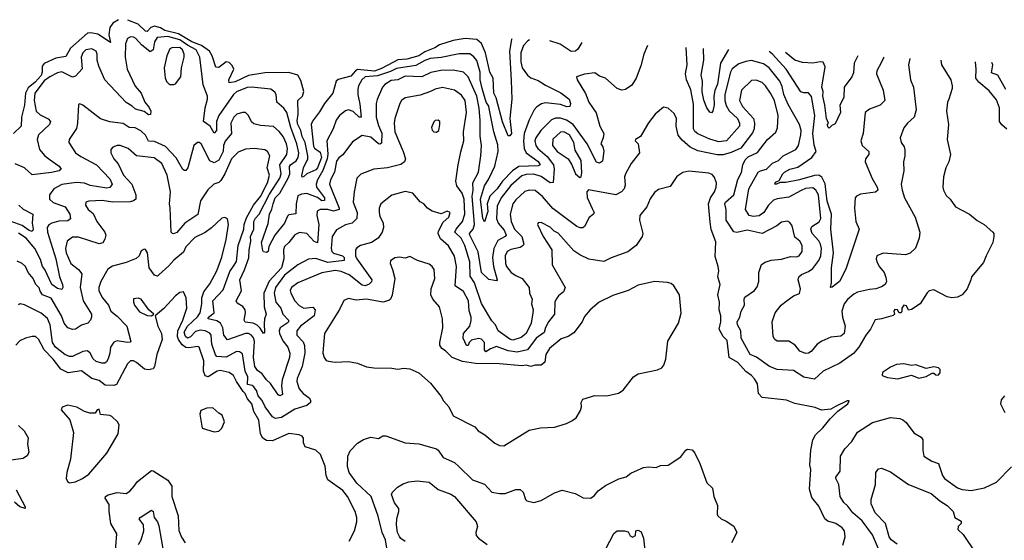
# Model space of a CAD drawing. Extents: x 1690054 to 1842981, y 782881 to 914114.
# Tile 417 of 656: x 1754842 to 1761438, y 907512 to 910997. Entities that reach past the tile are written whole.
import ezdxf

# ---------------------------------------------------------------- set-up
doc = ezdxf.new("R2010")
doc.units = 0

msp = doc.modelspace()

# ---------------------------------------------------------------- linework, layer by layer
at = {"layer": '0CON10XD'}
for points in [[(1755503.4, 910996.5), (1755465.6, 910974.4), (1755444.7, 910945), (1755439, 910895), (1755450, 910845), (1755365, 910899.6), (1755319.2, 910909.2), (1755295, 910905.9), (1755181.3, 910805), (1755150, 910750), (1755085, 910739), (1755005, 910702.5), (1754993.5, 910686.5), (1754992.7, 910645), (1754985, 910622.8), (1754945, 910577.7), (1754899.5, 910540.5), (1754880.9, 910505), (1754873.4, 910425), (1754852.9, 910345), (1754851.4, 910285), (1754799.5, 910235)], [(1758137.7, 910867.5), (1758136, 910864), (1758123.7, 910785), (1758135, 910590), (1758138.9, 910465), (1758125.6, 910334.4), (1758136.7, 910235), (1758125, 910218.2), (1758115, 910219.5), (1758075, 910312.9), (1758033.1, 910473.1), (1758018.8, 910505), (1758012.5, 910605), (1757991.9, 910645), (1757961.6, 910775), (1757935, 910838.2), (1757905, 910864.7), (1757825, 910871.8), (1757745, 910856.7), (1757655, 910828.7), (1757622.6, 910807.4), (1757555, 910781.9), (1757515, 910755.7), (1757435, 910733), (1757375, 910727.4), (1757346.9, 910713.1), (1757265, 910669.3), (1757217.8, 910652.2), (1757105, 910663.8), (1757090.3, 910655), (1757060.5, 910619.5), (1756974.8, 910595.2), (1756962.7, 910585), (1756938.6, 910505), (1756883.3, 910436.7), (1756850.6, 910379.4), (1756803.4, 910316.6), (1756794.8, 910295.2), (1756809, 910149), (1756816.6, 910136.6), (1756855, 910110.3), (1756864.4, 910075), (1756836.1, 910005), (1756825, 909992.3), (1756764.3, 909965.7), (1756745, 909946.7), (1756735, 909943.3), (1756731.2, 909951.2), (1756743.6, 910005), (1756771.8, 910065), (1756772.6, 910085), (1756753.8, 910175), (1756734.4, 910215), (1756726, 910256), (1756704.4, 910295), (1756700.8, 910319.2), (1756708, 910365), (1756705.3, 910455), (1756735.2, 910485), (1756744.4, 910515), (1756725, 910589.6), (1756705, 910625.5), (1756645, 910642.9), (1756485, 910640.2), (1756375, 910622.9), (1756285, 910581.1), (1756245, 910574), (1756243.6, 910595), (1756275.6, 910665), (1756265, 910690), (1756245, 910710.4), (1756225, 910714.6), (1756175, 910677.1), (1756155, 910677.8), (1756130.4, 910755), (1756114.4, 910785), (1756059.1, 910825), (1755995, 910849.5), (1755905, 910903.1), (1755815, 910923.4), (1755785, 910942.1), (1755745.7, 910954.3), (1755720.3, 910945), (1755695, 910918.5), (1755685, 910919.3), (1755636.5, 910966.5), (1755565.3, 910993.5)], [(1758257.7, 910861.7), (1758245.2, 910854.8), (1758216.3, 910823.7), (1758199.5, 910775), (1758198.1, 910715), (1758208.8, 910675), (1758244.4, 910624.4), (1758265, 910607.9), (1758315, 910590.7), (1758365, 910558.2), (1758467.6, 910507.6), (1758522.7, 910465), (1758531.9, 910435), (1758526.2, 910415), (1758507.7, 910412.3), (1758465, 910428.4), (1758365, 910440.2), (1758337.3, 910432.7), (1758306.4, 910413.6), (1758287.7, 910392.3), (1758254, 910326), (1758222.1, 910235), (1758216.2, 910183.8), (1758221, 910135), (1758235.5, 910105.5), (1758315, 910046.5), (1758327.9, 910025), (1758315, 910017.5), (1758186.3, 910013.7), (1758142.7, 909985), (1758075.2, 909915), (1758040.3, 909865), (1757992.3, 909815), (1757973.4, 909765), (1757977, 909713), (1757955, 909642.5), (1757945, 909666.2), (1757929.6, 909795), (1757955.7, 909885), (1757985, 909930.4), (1758024.4, 910015.6), (1758048.1, 910115), (1758045, 910158), (1758016.9, 910245), (1757987.5, 910402.5), (1757985, 910417.3), (1757966.7, 910445), (1757939.5, 910535), (1757927.3, 910595), (1757926.2, 910646.2), (1757903.7, 910723.7), (1757885, 910747.9), (1757857.7, 910767.7), (1757785, 910767.4), (1757665.9, 910744.1), (1757592.3, 910737.7), (1757555, 910724.4), (1757495, 910690.2), (1757365, 910670.6), (1757325, 910650.1), (1757238.8, 910621.2), (1757155.2, 910614.8), (1757133.2, 910595), (1757111.5, 910555), (1757107.4, 910532.6), (1757106, 910495), (1757120.7, 910430.7), (1757128.9, 910345), (1757115, 910343.9), (1757075, 910381.4), (1757045, 910393.1), (1757025, 910386.2), (1756984.8, 910355.2), (1756960.9, 910325), (1756941.8, 910265), (1756900.3, 910185), (1756906, 910096), (1756902.1, 910065), (1756873, 909987), (1756836.4, 909923.6), (1756828, 909895), (1756830.7, 909875), (1756883.4, 909805), (1756882.6, 909787.4), (1756865, 909784.9), (1756837.5, 909807.5), (1756765, 909832.5), (1756730.4, 909829.6), (1756705, 909817.2), (1756693.4, 909765), (1756692.1, 909697.9), (1756645, 909690.6), (1756635, 909682.5), (1756615.3, 909635), (1756550.7, 909555), (1756511.7, 909478.3), (1756505.4, 909444.6), (1756495, 909438.5), (1756475, 909443.8), (1756470.8, 909450.8), (1756461.7, 909505), (1756507.4, 909632.6), (1756514.8, 909695), (1756531.9, 909728.2), (1756539.3, 909765), (1756553.3, 909805), (1756584.9, 909835), (1756641.4, 909935), (1756651.5, 909965), (1756650.3, 910015), (1756655.8, 910025), (1756695, 910051.2), (1756707.2, 910075), (1756711, 910105), (1756699.1, 910165), (1756657.4, 910275), (1756630.6, 910375), (1756611.5, 910405), (1756564.4, 910445), (1756558.9, 910495), (1756551.4, 910511.4), (1756525, 910530.5), (1756395, 910545.4), (1756365, 910543.1), (1756295, 910514.2), (1756273.7, 910495), (1756175, 910356.2), (1756161.3, 910315), (1756159.6, 910255), (1756145, 910237.9), (1756118.4, 910285), (1756072.7, 910315), (1756084.4, 910405.6), (1756100, 910465), (1756099.6, 910485), (1756071.3, 910561.3), (1756049.4, 910745), (1756023.3, 910795), (1755965.7, 910825.7), (1755915, 910861.7), (1755835, 910885.1), (1755762.7, 910877.3), (1755745, 910848.9), (1755735.2, 910795), (1755715, 910782.6), (1755658.3, 910828.3), (1755619.9, 910869.9), (1755605, 910879.1), (1755585, 910881.5), (1755565, 910870.8), (1755549.6, 910835), (1755549.2, 910745), (1755560.7, 910665), (1755615, 910552.5), (1755656.4, 910505), (1755680.6, 910445), (1755709.4, 910409.4), (1755719.3, 910385), (1755717.6, 910362.4), (1755705, 910360.5), (1755675, 910381.5), (1755616.6, 910396.6), (1755595, 910418.8), (1755555, 910442.5), (1755412.5, 910595), (1755373, 910685), (1755361.4, 910725), (1755360.8, 910765), (1755354.4, 910785), (1755325, 910802.5), (1755285, 910795.4), (1755264.6, 910775), (1755253.6, 910746.4), (1755261.2, 910668.8), (1755215, 910617.9), (1755195, 910612.7), (1755125, 910646.6), (1755095, 910640.6), (1755044.5, 910615), (1755005, 910586.3), (1754943.9, 910505), (1754939, 910455), (1754951.4, 910385), (1754978.8, 910358.8), (1755033.2, 910333.2), (1755048.2, 910315), (1755042.3, 910295), (1754968.5, 910225), (1754959.1, 910195), (1754975, 910127.5), (1755010, 910085), (1755045, 910058.2), (1755106.1, 910016.1), (1755118.6, 909995), (1755106.7, 909985), (1755055, 909974.1), (1754925, 909957.8), (1754875, 910005.7), (1754811.1, 910031.1)], [(1759048, 910822.9), (1759022.5, 910765), (1759002.4, 910687.6), (1758970.8, 910605), (1758942.5, 910557.5), (1758900.5, 910529.5), (1758875, 910525.8), (1758845, 910535.6), (1758765, 910606), (1758725, 910617.8), (1758695, 910641.1), (1758625, 910632.7), (1758572.5, 910615), (1758576, 910595), (1758632.7, 910502.7), (1758655.4, 910445), (1758704.2, 910374.2), (1758727.9, 910285), (1758753.8, 910235), (1758751.3, 910205), (1758733.8, 910165), (1758747.5, 910145), (1758755.6, 910115.6), (1758745, 910050), (1758725, 910036.2), (1758705, 910042), (1758642.8, 910165), (1758549.2, 910295), (1758505.4, 910325), (1758465, 910337.6), (1758432, 910338), (1758405, 910327.3), (1758332.6, 910255), (1758299.5, 910205), (1758293.4, 910185), (1758300.2, 910155), (1758312.7, 910135), (1758375, 910080.2), (1758418, 910025), (1758422.9, 909995), (1758415, 909906.2), (1758395, 909904.6), (1758335, 909947.8), (1758285, 909963.2), (1758235, 909961.1), (1758205, 909950.8), (1758132.6, 909887.4), (1758067.2, 909805), (1758041, 909749), (1758036.3, 909666.3), (1758046, 909635), (1758087.4, 909587.4), (1758100.3, 909555), (1758094.5, 909545), (1758045, 909519.4), (1758017.2, 909465), (1758009.8, 909405), (1758016.3, 909345), (1758040.8, 909255), (1758035, 909248), (1757985, 909257.6), (1757935.2, 909305.2), (1757912.5, 909442.5), (1757856.2, 909555), (1757854.8, 909565), (1757878.7, 909595), (1757888.8, 909625), (1757873.4, 909815), (1757880.4, 909855), (1757876.9, 909905), (1757915.3, 909975), (1757931.4, 910085), (1757936.3, 910155), (1757926.2, 910216.2), (1757927.1, 910322.9), (1757919.8, 910405), (1757904.2, 910485), (1757845.4, 910615), (1757815.6, 910645.6), (1757745, 910659.8), (1757662.9, 910657.1), (1757595, 910644.1), (1757535, 910613.3), (1757425, 910617.5), (1757375, 910594.7), (1757331, 910589), (1757287.4, 910562.6), (1757272.5, 910545), (1757237.3, 910462.7), (1757230.6, 910435), (1757230.9, 910345), (1757245, 910289.4), (1757268.1, 910238.1), (1757265, 910169.1), (1757255, 910163.2), (1757245, 910165.9), (1757195, 910210), (1757135, 910221.1), (1757071.3, 910178.7), (1757007.1, 910092.9), (1756978.9, 910071.1), (1756965, 910050), (1756951, 909975), (1756924.8, 909925), (1756916.5, 909895), (1756982.7, 909735), (1756980.9, 909725), (1756945, 909714.5), (1756905, 909725.7), (1756853.7, 909726.3), (1756835.5, 909714.5), (1756831.5, 909685), (1756845.7, 909625), (1756836.9, 909503.1), (1756815, 909512.2), (1756765, 909565.8), (1756717.2, 909572.8), (1756685, 909555.6), (1756645.5, 909505), (1756615, 909478.2), (1756608.3, 909455), (1756611, 909395), (1756595.1, 909335), (1756514.1, 909245.9), (1756477.2, 909165), (1756479, 909075), (1756493.2, 909025), (1756481.5, 908995), (1756479.5, 908960.5), (1756482, 908905), (1756475, 908896.2), (1756452.3, 908932.3), (1756431.8, 908951.8), (1756405, 908965.3), (1756353, 908973), (1756346.4, 908985), (1756354.7, 909034.7), (1756351.8, 909055), (1756335.8, 909075.8), (1756299.5, 909099.5), (1756291.1, 909115), (1756327.8, 909182.2), (1756315.7, 909255), (1756348.4, 909321.6), (1756376.9, 909403.1), (1756378.1, 909455), (1756389.8, 909515), (1756387.7, 909545), (1756411.3, 909595), (1756409.2, 909645), (1756421.5, 909668.5), (1756445.7, 909694.3), (1756515, 909828.8), (1756583.9, 909935), (1756593.7, 909965), (1756584.4, 910025), (1756632.2, 910095), (1756634.8, 910135), (1756628.4, 910165), (1756605.8, 910215), (1756580.7, 910249.3), (1756541.6, 910281.6), (1756455, 910289.3), (1756410.2, 910300.2), (1756393.8, 910313.8), (1756374.6, 910354.6), (1756354.5, 910374.5), (1756335, 910376.5), (1756296.2, 910365), (1756276.5, 910345), (1756257.1, 910305), (1756259.8, 910235), (1756217.4, 910182.6), (1756207.4, 910155), (1756205.1, 910115), (1756175, 910056.2), (1756145, 910038.9), (1756115, 910051.6), (1756056.5, 910165), (1756045, 910174.4), (1756032.5, 910175), (1756007.5, 910155), (1755967.8, 910005), (1755955, 909988), (1755945, 909988), (1755934.6, 909994.6), (1755891.1, 910071.1), (1755818.7, 910148.7), (1755745, 910181.7), (1755705, 910184.3), (1755685, 910223.8), (1755653.3, 910253.3), (1755615, 910271.8), (1755575, 910273.9), (1755535, 910300.7), (1755445, 910312.9), (1755383.2, 910333.2), (1755265, 910423.8), (1755245, 910432.5), (1755235, 910430), (1755230, 910305), (1755222, 910268), (1755174.3, 910195), (1755172, 910175), (1755215.8, 910105.8), (1755251, 910081), (1755357.5, 910025), (1755445, 909931.1), (1755461.9, 909895), (1755446.6, 909873.4), (1755425, 909869.1), (1755315, 909887), (1755275, 909901.6), (1755223.2, 909906.8), (1755125, 909893.9), (1755070.8, 909865), (1755041.1, 909825), (1755040.5, 909795), (1755065, 909772.1), (1755146.7, 909745), (1755178.5, 909695), (1755183, 909663), (1755165, 909650.4), (1755105, 909648.4), (1755057.5, 909635), (1755036, 909624), (1755026.2, 909605), (1755029.2, 909575), (1755083.9, 909395), (1755107.6, 909275), (1755128.5, 909225), (1755130.8, 909205), (1755125, 909190), (1755095, 909196.8), (1755058.2, 909225), (1755010, 909325), (1754994.8, 909345), (1754980.4, 909390.4), (1754942.5, 909465), (1754885, 909534.3), (1754835, 909568)], [(1755875, 910563.3), (1755885, 910566.7), (1755921.1, 910615), (1755926.5, 910675), (1755944.6, 910745), (1755944.6, 910765), (1755932.8, 910795), (1755915, 910809.8), (1755861.6, 910808.4), (1755848.2, 910801.8), (1755828.5, 910755), (1755810, 910675), (1755817, 910607), (1755825, 910583.3), (1755845, 910563.8), (1755875, 910563.3)], [(1758606.4, 910844.6), (1758580.2, 910799.8), (1758564.6, 910785.4), (1758535, 910784.6), (1758461.9, 910831.9), (1758392.9, 910855)], [(1760804.5, 910736.9), (1760796.7, 910695), (1760810, 910595), (1760829.5, 910545), (1760847.2, 910392.8), (1760832.9, 910345), (1760789.2, 910305), (1760765, 910273.8), (1760740.8, 910205), (1760745.8, 910175), (1760765.7, 910145), (1760771.4, 910125), (1760771.4, 910085), (1760763.3, 910045), (1760764.4, 909985), (1760747.3, 909895), (1760754.1, 909855), (1760770, 909805), (1760841.1, 909675), (1760870.8, 909575), (1760866.1, 909533.9), (1760843.6, 909466.4), (1760807.1, 909432.9), (1760775, 909422.7), (1760626.4, 909433.6), (1760583.9, 909416.1), (1760578.1, 909395), (1760584.4, 909375), (1760602.3, 909342.3), (1760633.6, 909305), (1760645, 909270), (1760647.5, 909245), (1760638.6, 909225), (1760615, 909208.9), (1760576.7, 909195), (1760535, 909191.3), (1760455, 909172.3), (1760430.1, 909159.9), (1760386.1, 909123.9), (1760363.8, 909095), (1760349.7, 909045), (1760353, 909005), (1760371.5, 908945), (1760365.5, 908895), (1760342.9, 908877.1), (1760275, 908871.4), (1760215.6, 908844.4), (1760183.8, 908825), (1760143.8, 908776.2), (1760125.5, 908764.5), (1760105, 908761.1), (1760067.7, 908777.7), (1760036.9, 908816.9), (1759995, 908844.2), (1759915, 908845.6), (1759900, 908855), (1759890, 908875), (1759882.5, 908975), (1759902.9, 909035), (1759941.9, 909085), (1759965, 909104.4), (1760025, 909148.9), (1760065.3, 909164.7), (1760072.1, 909195), (1760056.5, 909255), (1760060, 909275), (1760078.3, 909291.7), (1760125, 909310), (1760155, 909331.3), (1760194.2, 909385), (1760207.6, 909415), (1760212.5, 909465), (1760205.7, 909495), (1760195.4, 909515.4), (1760151.4, 909565), (1760141.6, 909595), (1760148.2, 909611.8), (1760196.3, 909643.7), (1760209.1, 909665), (1760192.4, 909825), (1760175, 909855.5), (1760155, 909872), (1760105, 909867.2), (1760076.5, 909853.5), (1759995, 909809.2), (1759915, 909798.2), (1759892.1, 909787.9), (1759857.9, 909755), (1759826.2, 909705), (1759795, 909684.6), (1759755, 909678.8), (1759728.8, 909685), (1759704.5, 909725), (1759726.1, 909865), (1759789.6, 909975), (1759805, 909985.3), (1759845, 909996.5), (1759885, 910035.3), (1759925.2, 910054.8), (1759955.5, 910084.5), (1760041.5, 910128.5), (1760058, 910155), (1760075.3, 910225), (1760077.5, 910255), (1760064.7, 910294.7), (1759988.6, 910428.6), (1759961.6, 910495), (1759950.2, 910550.2), (1759933.3, 910585), (1759862, 910675), (1759825, 910700.8), (1759745, 910722.4), (1759705, 910716.8), (1759659.3, 910700.7), (1759615, 910667.5), (1759602.7, 910645), (1759565.7, 910495), (1759565.5, 910455), (1759575, 910421.8), (1759595, 910386.7), (1759650, 910335), (1759664.7, 910305), (1759663.5, 910285), (1759576.5, 910185), (1759525, 910178.4), (1759465, 910196.1), (1759385, 910232.7), (1759365, 910247.9), (1759355.3, 910265), (1759355, 910431.2), (1759336.9, 910526.9), (1759309.7, 910595), (1759302.7, 910635), (1759313.1, 910695), (1759307.3, 910810.2)], [(1759590.3, 910796.4), (1759537.2, 910705), (1759516.2, 910565), (1759497.4, 910522.6), (1759490.6, 910485), (1759493.4, 910426.6), (1759485, 910383.3), (1759475, 910374), (1759465, 910377.5), (1759445, 910406), (1759425, 910458.8), (1759414.4, 910514.4), (1759414.7, 910585), (1759406.9, 910625), (1759425.8, 910725), (1759423.6, 910804.5)], [(1761012, 910726.7), (1761017.8, 910695), (1761080, 910595), (1761088.6, 910555), (1761088.6, 910535), (1761065.7, 910465), (1761057.8, 910445), (1761050.6, 910385), (1761062.9, 910295), (1761054.2, 910195), (1761078.1, 910095), (1761066.9, 910045), (1761045.8, 910005), (1761029.4, 909945), (1761025.6, 909875), (1761030, 909855), (1761048.9, 909818.9), (1761075, 909794.2), (1761110, 909745), (1761203.3, 909695), (1761255, 909652), (1761303.3, 909625), (1761361.2, 909575), (1761368, 909565), (1761368, 909545), (1761361.2, 909505), (1761315, 909416.7), (1761298.3, 909371.7), (1761216.7, 909275), (1761214, 909255), (1761188, 909195), (1761154.3, 909155.7), (1761125, 909140), (1761085.7, 909134.3), (1761055, 909140.8), (1760965, 909188), (1760935, 909182), (1760921.4, 909168.6), (1760873.8, 909095), (1760815, 909056.2), (1760795, 909052.5), (1760781.5, 909081.5), (1760765, 909085.4), (1760750.5, 909065), (1760752, 909045), (1760746.1, 909033.9), (1760733.3, 909033.3), (1760721.2, 909055), (1760705, 909056.2), (1760697.1, 909045), (1760702.5, 909025), (1760693.6, 909016.4), (1760615, 908993.8), (1760571.7, 908988.3), (1760541.4, 908925), (1760509.4, 908885), (1760462.8, 908805), (1760427.7, 908762.3), (1760335, 908696.9), (1760225, 908644.1), (1760165, 908590.5), (1760094.8, 908604.8), (1760025, 908648.2), (1759915, 908656.1), (1759865, 908674.7), (1759776.6, 908736.6), (1759735, 908756.4), (1759675.6, 908864.4), (1759673.3, 908915), (1759650.6, 908955), (1759646.9, 908975), (1759666.8, 909005), (1759674, 909046), (1759697.5, 909085), (1759695.3, 909125), (1759700.4, 909139.6), (1759764.2, 909185), (1759781.7, 909208.3), (1759793.1, 909245), (1759793.8, 909305), (1759811.5, 909358.5), (1759835, 909374.4), (1759875, 909386.4), (1759945, 909394.6), (1760005, 909411.1), (1760045, 909410), (1760063, 909417), (1760084.2, 909445), (1760084.2, 909485), (1760068.1, 909515), (1760035, 909540.6), (1760016, 909616), (1759999.8, 909639.8), (1759985, 909648.9), (1759945, 909640.8), (1759913.2, 909616.8), (1759815, 909566), (1759715, 909588.3), (1759645, 909572), (1759625, 909576), (1759574.8, 909654.8), (1759575.2, 909725), (1759565.3, 909764.7), (1759569.6, 909775)], [(1760629.5, 910745.5), (1760628.5, 910741.5), (1760612.2, 910707.8), (1760583.5, 910655), (1760580.9, 910635), (1760625.6, 910525), (1760638.1, 910455), (1760605, 910423.6), (1760535, 910397.3), (1760505.7, 910375), (1760491.1, 910235), (1760475.7, 910185), (1760485.7, 910155), (1760530.5, 910115), (1760531.1, 910095), (1760507.1, 910065), (1760505.5, 910045), (1760553.3, 909933.3), (1760585.5, 909875), (1760589.2, 909855), (1760575, 909841.4), (1760475, 909828.1), (1760446.7, 909815), (1760439.2, 909805), (1760433.8, 909735), (1760443.4, 909646.6), (1760465.8, 909595), (1760375, 909327.5), (1760334.5, 909245), (1760285, 909206.7), (1760273.3, 909205), (1760279.4, 909235), (1760280, 909335), (1760292.4, 909435), (1760274.7, 909595), (1760279.2, 909695), (1760251.3, 909781.3), (1760237.3, 909897.3), (1760215, 909942), (1760195, 909956), (1760165, 909954.8), (1760065, 909924.5), (1759975, 909907.6), (1759935, 909907.5), (1759912.5, 909895), (1759900, 909895), (1759905, 909908), (1759930, 909920), (1759954.7, 909965), (1759966.2, 909975), (1760000.8, 909995), (1760055, 910009.2), (1760148.4, 910075), (1760177.3, 910115), (1760163.3, 910156.7), (1760154.1, 910235.9), (1760167.2, 910355), (1760145, 910481.4), (1760125, 910508.1), (1760095, 910507.1), (1760074.1, 910514.1), (1759975.7, 910665), (1759883.9, 910765), (1759862.1, 910783.1)], [(1760455.8, 910754), (1760432.4, 910705), (1760428.3, 910641.7), (1760415.9, 910614.1), (1760363.9, 910545), (1760363.1, 910475), (1760336.4, 910423.6), (1760340.6, 910375), (1760305, 910300), (1760281.7, 910288.3), (1760265, 910270), (1760255, 910280), (1760252.5, 910295), (1760260, 910305), (1760246.2, 910335), (1760236, 910425), (1760221.1, 910485), (1760223, 910515), (1760215.7, 910545), (1760237.9, 910682.1), (1760225, 910713.1), (1760205, 910715.5), (1760155, 910706.4), (1760085, 910710.5), (1760035, 910726.5), (1759972.8, 910777.6)], [(1761455, 910264.4), (1761422, 910292), (1761405, 910315.8), (1761405, 910407.5), (1761385, 910460), (1761335, 910520.9), (1761267.7, 910577.7), (1761246.8, 910605), (1761249.6, 910665), (1761244.9, 910715.3)], [(1761448.5, 910528.5), (1761395, 910624.6), (1761351.4, 910641.4), (1761360.9, 910695), (1761354.4, 910710)], [(1759569.6, 909775), (1759625.9, 909825), (1759653, 909927), (1759676.8, 909973.2), (1759685.6, 910024.4), (1759701, 910059), (1759721.2, 910078.8), (1759785, 910107.1), (1759850.8, 910195), (1759907, 910243), (1759917.1, 910272.9), (1759923.7, 910355), (1759897, 910455), (1759870.5, 910505), (1759836.9, 910555), (1759815, 910575.5), (1759775, 910592.9), (1759745, 910589.2), (1759677.5, 910525), (1759664.1, 910455), (1759683.4, 910415), (1759757.7, 910335), (1759764.1, 910304.1), (1759762.5, 910265), (1759750.7, 910239.3), (1759672.4, 910137.6), (1759606.9, 910106.9), (1759555, 910091.6), (1759515, 910092.5), (1759385, 910119.2), (1759333.4, 910143.4), (1759279.3, 910189.3), (1759253.8, 910223.8), (1759239.2, 910285), (1759242.2, 910335), (1759225, 910368.8), (1759185, 910404), (1759155, 910410.8), (1759098.1, 910365), (1759055, 910306), (1759000.8, 910215), (1758967.5, 910195), (1758964.5, 910185), (1758985.6, 910165), (1758994.4, 910105), (1758937.1, 910035), (1758900.4, 909965), (1758894.1, 909945), (1758898.1, 909888.1), (1758891.6, 909865), (1758872.3, 909845), (1758835, 909824.7), (1758652, 909858), (1758642, 909845), (1758644.1, 909805.9), (1758677, 909733), (1758690, 909705), (1758686.2, 909695), (1758657.6, 909672.4), (1758625, 909611.2), (1758615, 909604.2), (1758596.9, 909603.1), (1758575, 909612.5), (1758413.9, 909733.9), (1758345, 909814), (1758295, 909853.6), (1758255, 909855.4), (1758225, 909846.5), (1758165, 909790), (1758146.2, 909763.8), (1758128.4, 909695), (1758134.7, 909645.3), (1758157.3, 909595), (1758205, 909544.4), (1758218.5, 909495), (1758214.5, 909485), (1758195, 909470.9), (1758131.2, 909458.8), (1758106.9, 909445), (1758094.8, 909415.2), (1758095.7, 909365), (1758103.8, 909345), (1758135, 909304.6), (1758165, 909283.4), (1758207.1, 909265), (1758254.4, 909205), (1758256.2, 909165), (1758275.4, 909125), (1758270.7, 909095), (1758280.9, 909055), (1758279.2, 909035), (1758268.2, 908965), (1758233.5, 908895), (1758200.9, 908869.1), (1758145, 908851.5), (1758125, 908858.9), (1758047.1, 908915), (1758028.6, 908955), (1758005, 908980), (1757936.4, 909096.4), (1757888.8, 909235), (1757859.5, 909279.5), (1757856.2, 909375), (1757824.8, 909485), (1757799.4, 909535), (1757756.8, 909575), (1757765.2, 909595), (1757808.6, 909645), (1757823.8, 909695), (1757820, 909795), (1757805, 909835.6), (1757769.6, 909885), (1757762.7, 909915), (1757778.1, 910025), (1757797.7, 910112.3), (1757816.4, 910185), (1757815.3, 910245), (1757834.8, 910375), (1757825.3, 910455), (1757800.8, 910490.8), (1757755, 910524.6), (1757675, 910542.5), (1757625, 910531.8), (1757594.7, 910515.3), (1757525, 910492.3), (1757425, 910472.7), (1757400.6, 910455), (1757387.5, 910435), (1757354.6, 910335), (1757350.4, 910305), (1757355, 910246.2), (1757410.5, 910115), (1757425.5, 910065), (1757420.6, 910045), (1757395, 910027.9), (1757305, 910004.5), (1757215, 909995.7), (1757127.2, 909962.8), (1757100.8, 909935), (1757081.5, 909845), (1757075.4, 909775), (1757103.1, 909705), (1757100, 909665), (1757069.2, 909635), (1757025, 909623.3), (1756965, 909589.6), (1756934.7, 909545), (1756928.7, 909465), (1756933.4, 909445), (1756945, 909433.5), (1757004.6, 909415), (1757015, 909404), (1757015.3, 909384.7), (1756905, 909371.5), (1756825, 909398.6), (1756777.3, 909392.7), (1756705, 909356.8), (1756615, 909286.7), (1756555, 909204.6), (1756547.1, 909167.1), (1756558.8, 909105), (1756590.6, 909065), (1756605.4, 909025), (1756642.5, 908985), (1756642.7, 908975), (1756633.8, 908965), (1756586.8, 908935), (1756580, 908915), (1756583, 908895), (1756605, 908846.2), (1756637.6, 908805), (1756651.9, 908765), (1756649.4, 908735), (1756600, 908585), (1756594.8, 908544.8), (1756602.8, 908487.2), (1756585, 908478.7), (1756573.9, 908485), (1756522.3, 908562.3), (1756495, 908586.9), (1756466.7, 908625), (1756435, 908648.9), (1756416.8, 908675), (1756408.4, 908735), (1756414.2, 908844.2), (1756407.8, 908867.8), (1756395, 908884.6), (1756375.5, 908895.5), (1756355, 908895.8), (1756235, 908853.5), (1756208.9, 908885), (1756202.8, 908935), (1756187.7, 908965), (1756161.7, 908981.7), (1756104.3, 908995), (1756107.1, 909005), (1756143.5, 909035), (1756134.6, 909115.4), (1756205, 909188.5), (1756248.5, 909311.5), (1756275, 909347.6), (1756295, 909377.5), (1756305.7, 909485), (1756342.8, 909595), (1756345.4, 909625), (1756360.1, 909669.9), (1756408.1, 909755), (1756455, 909813.1), (1756501.5, 909905), (1756514.2, 909955), (1756498.8, 910005), (1756516.7, 910085), (1756501.4, 910115), (1756485, 910124.5), (1756415, 910135.5), (1756355, 910130.8), (1756305, 910108.9), (1756261.6, 910065), (1756216.1, 909963.9), (1756188.9, 909921.1), (1756175, 909907.8), (1756143.3, 909895), (1756103.1, 909856.9), (1756052.7, 909785), (1756035, 909692.9), (1755947.3, 909635), (1755895, 909572.5), (1755873.1, 909563.1), (1755864.4, 909564.4), (1755857.5, 909575), (1755850.9, 909735), (1755844.7, 909765), (1755853.2, 909845), (1755828.7, 909955), (1755795, 910033.6), (1755741.7, 910071.7), (1755625, 910086), (1755567.5, 910135), (1755515, 910155.6), (1755495, 910155.6), (1755465, 910144), (1755451.9, 910128.1), (1755451.4, 910105), (1755472.5, 910065), (1755501.1, 910031.1), (1755537.9, 909955), (1755593.1, 909895), (1755620.3, 909825), (1755618.8, 909795), (1755605, 909783.4), (1755582.9, 909777.1), (1755465, 909775.6), (1755394.6, 909785.4), (1755305, 909782.5), (1755285.5, 909774.5), (1755281.8, 909755), (1755300, 909725), (1755335, 909699.1), (1755357.6, 909645), (1755413.1, 909575), (1755418, 909555), (1755412.6, 909527.4), (1755397.9, 909502.1), (1755374, 909496), (1755235, 909540.3), (1755195, 909540.7), (1755159.5, 909515), (1755148.4, 909465), (1755153.8, 909435), (1755183.5, 909365), (1755235, 909323.5), (1755258.5, 909295), (1755246.8, 909203.2), (1755266.2, 909115), (1755321.8, 909025), (1755323.1, 909005), (1755315.8, 908985), (1755297.5, 908965), (1755255, 908950.8), (1755215, 908924.4), (1755195, 908922.2), (1755165, 908933.3), (1755138.9, 908965), (1755121.9, 909015), (1755052.5, 909132.5), (1754994.9, 909154.9), (1754979.4, 909179.4), (1754972.8, 909202.8), (1754950, 909225), (1754931.8, 909265), (1754898.2, 909305), (1754881.1, 909345), (1754859.2, 909365), (1754825, 909380.5)], [(1757635, 910243.3), (1757648.8, 910255), (1757656, 910295), (1757655.9, 910315.9), (1757645, 910323.3), (1757625, 910322.5), (1757615, 910312.5), (1757601.2, 910275), (1757605, 910257.5), (1757615, 910246.7), (1757635, 910243.3)], [(1758595, 909940), (1758603.6, 909946.4), (1758607.9, 909972.1), (1758603.2, 910055), (1758562.4, 910122.4), (1758553.7, 910175), (1758524.6, 910225), (1758485.8, 910245), (1758465, 910243.9), (1758413.9, 910196.1), (1758410, 910155), (1758441.6, 910115), (1758515.4, 910065.4), (1758540, 910025), (1758565, 909964), (1758595, 909940)], [(1760355, 907480), (1760371.2, 907535), (1760366.2, 907575), (1760351.2, 907595), (1760308, 907625), (1760255, 907640.6), (1760234.7, 907654.7), (1760195, 907741.2), (1760147.8, 907797.8), (1760132.5, 907855), (1760141.1, 907985), (1760135.6, 908015), (1760140.9, 908115), (1760155.5, 908184.5), (1760172.6, 908217.4), (1760221.4, 908265), (1760270, 908325), (1760322.9, 908377.1), (1760390, 908425), (1760397.5, 908445), (1760385, 908446.2), (1760307.5, 908407.5), (1760275, 908390), (1760212.3, 908382.3), (1760169.7, 908399.7), (1760035, 908427.5), (1759978.7, 908448.7), (1759815, 908468.6), (1759790, 908495), (1759785, 908560), (1759765, 908592.5), (1759745, 908615.7), (1759705, 908642.2), (1759651.7, 908701.7), (1759595.2, 908735.2), (1759580.3, 908850.3), (1759554.7, 908875), (1759528.4, 908925), (1759538.7, 908975), (1759538.6, 909015), (1759528.5, 909055), (1759529.2, 909105), (1759518, 909155), (1759533.3, 909225), (1759519.2, 909275), (1759524.2, 909315), (1759520.8, 909345), (1759501.2, 909411.2), (1759505, 909510), (1759472.8, 909592.8), (1759467.7, 909642.3), (1759457.1, 909765), (1759468.4, 909805), (1759496.2, 909845), (1759508.1, 909875), (1759510, 909905), (1759494.2, 909945), (1759480.9, 909960.9), (1759458.7, 909968.7), (1759325, 909983.1), (1759285, 909972.9), (1759243.6, 909946.4), (1759199.7, 909880.3), (1759120.5, 909859.5), (1759095, 909840), (1759065, 909796.7), (1759042.5, 909745), (1758996.2, 909685), (1758994, 909655), (1759017.1, 909565), (1759012.5, 909545), (1758972.5, 909485), (1758915, 909442.5), (1758805, 909403.3), (1758755, 909377.9), (1758655, 909394.5), (1758595, 909421.8), (1758555, 909448.5), (1758447.9, 909567.9), (1758421.4, 909581.4), (1758395, 909606.9), (1758335, 909638.8), (1758315, 909637.5), (1758310, 909625), (1758348.1, 909545), (1758405.6, 909455), (1758408, 909355), (1758495.5, 909205), (1758485.5, 909175), (1758451.9, 909148.1), (1758434.6, 909125), (1758427.1, 909105), (1758425.4, 909024.6), (1758385, 908974.5), (1758364.3, 908935.7), (1758355, 908901.7), (1758302, 908865), (1758243.5, 908786.5), (1758175, 908770.4), (1758115, 908779.4), (1758035, 908808.6), (1757995, 908794.4), (1757965, 908773.1), (1757956.3, 908786.3), (1757955.1, 908835.1), (1757935, 908858.2), (1757915, 908862.4), (1757868.8, 908851.2), (1757852, 908835), (1757845, 908815.6), (1757835, 908814.8), (1757813.1, 908865), (1757815.5, 908895), (1757856.8, 908945), (1757867, 908983), (1757866.5, 909005), (1757852.2, 909047.8), (1757847.5, 909115), (1757815, 909176.8), (1757760, 909215), (1757768.9, 909345), (1757754.2, 909414.2), (1757715, 909481.9), (1757660, 909530), (1757645.3, 909565), (1757648.1, 909581.9), (1757678.8, 909641.2), (1757715.6, 909675), (1757725, 909706.2), (1757705, 909715.8), (1757665, 909697.5), (1757605, 909715.6), (1757574.7, 909734.7), (1757548.1, 909765), (1757525, 909776.7), (1757475.3, 909835.3), (1757425, 909846.2), (1757335, 909821.1), (1757260, 909765), (1757250.8, 909735), (1757250.4, 909705), (1757255, 909682), (1757277.7, 909635), (1757279.1, 909605), (1757269.6, 909575), (1757244.3, 909535), (1757199.2, 909505), (1757125, 909485.5), (1757100.7, 909469.3), (1757092.2, 909455), (1757091.2, 909415), (1757099.2, 909395), (1757200.6, 909255), (1757198.5, 909241.5), (1757184, 909226), (1757155.2, 909214.8), (1757135, 909218.9), (1757049.3, 909289.3), (1756995, 909310.6), (1756955, 909317), (1756865, 909301.9), (1756704.2, 909235), (1756662.7, 909205), (1756654.5, 909185), (1756657.1, 909165), (1756685, 909115.6), (1756713.3, 909083.3), (1756745, 909066), (1756805, 909072.5), (1756820.7, 909055), (1756815.3, 909015), (1756722.7, 908945), (1756698.4, 908915), (1756698.9, 908885), (1756741.1, 908841.1), (1756749.8, 908815), (1756752.4, 908765), (1756734.4, 908675), (1756700, 908595), (1756699.3, 908575), (1756714.8, 908524.8), (1756740.9, 908495), (1756781.9, 908465), (1756790.8, 908449.2), (1756789.4, 908435), (1756765.3, 908414.7), (1756685, 908388.8), (1756595, 908333.6), (1756555, 908326.9), (1756535, 908339.2), (1756486.6, 908405), (1756466.5, 908446.5), (1756438.8, 908478.8), (1756427.1, 908515), (1756409.8, 908539.8), (1756398.3, 908548.3), (1756368.9, 908555), (1756369.8, 908605), (1756352.4, 908645), (1756335, 908759.1), (1756315, 908773.2), (1756295, 908776.4), (1756225, 908738.3), (1756163.1, 908743.1), (1756153.3, 908753.3), (1756128, 908825), (1756124.1, 908885), (1756115, 908897.3), (1756084.5, 908915), (1756050.9, 908919.1), (1756020.6, 908909.4), (1755985, 908874), (1755965, 908865.9), (1755952.2, 908875), (1755944.3, 908905), (1755965, 908945.8), (1756032.2, 909007.8), (1756050.8, 909035), (1756062.7, 909095), (1756062.8, 909135), (1756075, 909174.4), (1756115, 909227.7), (1756162, 909315), (1756195, 909406), (1756225.5, 909525.5), (1756241.4, 909625), (1756234, 909664), (1756215, 909672), (1756195, 909667.5), (1756127.3, 909602.8), (1756085, 909571.1), (1756015, 909539.6), (1755954.2, 909475.8), (1755940.2, 909439.8), (1755875, 909387.9), (1755841.5, 909348.5), (1755775, 909288.6), (1755765, 909280.8), (1755745, 909285.7), (1755710, 909335), (1755698.1, 909435), (1755685, 909457.5), (1755675, 909460), (1755655, 909448.8), (1755642, 909415), (1755622, 909398), (1755555, 909371.5), (1755462.8, 909347.2), (1755432.3, 909327.7), (1755386.2, 909245), (1755371.8, 909205), (1755372.7, 909182.7), (1755397.3, 909135), (1755437.5, 909085), (1755452.5, 909045), (1755495, 909012.6), (1755558.9, 908945), (1755586.6, 908843.4), (1755582.2, 908837.8), (1755563.8, 908836.2), (1755495, 908847.9), (1755471.4, 908838.6), (1755450.7, 908805), (1755446.5, 908763.5), (1755434.5, 908725.5), (1755424.4, 908705.6), (1755411.7, 908698.3), (1755392.7, 908697.3), (1755355, 908709.5), (1755335, 908726.4), (1755314.7, 908765), (1755295, 908779.7), (1755265, 908776.4), (1755195, 908741.9), (1755175, 908742.6), (1755144.8, 908754.8), (1755082, 908805), (1755061.1, 908835), (1755046.6, 908955), (1755027.2, 908997.2), (1754985, 909032.7), (1754875, 909088.6), (1754845.9, 909094.1), (1754835, 909088)], [(1754836.9, 909755), (1754865, 909728.5), (1754929.2, 909695), (1754926, 909635), (1754932.4, 909595), (1754925, 909578.5), (1754905, 909584.8), (1754859.3, 909619.3), (1754784.9, 909644.9)], [(1758085, 908143.8), (1758255, 908248), (1758330, 908265), (1758425, 908270), (1758505, 908294), (1758539.5, 908310.5), (1758569.5, 908330.5), (1758599.5, 908380.5), (1758606, 908405), (1758603.3, 908435), (1758615, 908456.7), (1758695, 908480), (1758775, 908478.8), (1758853.9, 908496.1), (1758883.9, 908516.1), (1758953.3, 908605), (1758985, 908626.7), (1759115, 908652.5), (1759143, 908667), (1759155.9, 908684.1), (1759170, 908725), (1759184, 908845), (1759255, 908966.2), (1759273, 909033), (1759261.9, 909155), (1759224, 909215), (1759205, 909231.4), (1759181.7, 909238.3), (1759095, 909243.3), (1758985, 909220.6), (1758917, 909183), (1758815, 909151.1), (1758724.6, 909105.4), (1758663.8, 909055), (1758625, 909010), (1758609.2, 908975), (1758555, 908901.4), (1758515, 908876.2), (1758469.5, 908860.5), (1758390.8, 908795), (1758366.9, 908755), (1758359.4, 908705), (1758335, 908683.8), (1758295, 908684.1), (1758265, 908674.2), (1758235, 908683.2), (1758205, 908680), (1758055, 908692.1), (1757894.6, 908694.6), (1757808.3, 908708.3), (1757740, 908735), (1757695, 908780), (1757670, 908795), (1757657.1, 908817.1), (1757655.7, 908835), (1757676.7, 908935), (1757674.3, 908995), (1757654.6, 909074.6), (1757610, 909125), (1757596.9, 909155), (1757598.1, 909195), (1757623.3, 909265), (1757617.8, 909325), (1757605.4, 909345.4), (1757585, 909360), (1757507.5, 909385), (1757455, 909411.2), (1757425, 909401.2), (1757385, 909406.2), (1757355, 909402), (1757325, 909382.5), (1757322.5, 909365), (1757340, 909325), (1757354.4, 909265), (1757337.6, 909152.4), (1757325.6, 909125), (1757315, 909116.9), (1757275, 909105.5), (1757165, 909125.3), (1757095, 909119.6), (1757045, 909130), (1757014.1, 909115.9), (1756984.4, 909055.6), (1756882.9, 908895), (1756875, 908792.5), (1756873.3, 908765), (1756880.8, 908735), (1756895, 908716.2), (1756910.3, 908710.3), (1756955, 908704.3), (1757045, 908709.4), (1757105, 908697.5), (1757165, 908674), (1757215, 908665.8), (1757333.9, 908663.9), (1757375, 908656.2), (1757415, 908663.8), (1757455, 908660), (1757515, 908632.5), (1757593.9, 908563.9), (1757665, 908473.3), (1757680, 908445), (1757717.5, 908405), (1757746.7, 908345), (1757890.5, 908270.5), (1757913.3, 908245), (1757957.4, 908217.4), (1758025, 908161.2), (1758055, 908146.7), (1758085, 908143.8)], [(1757048.8, 907505), (1757085.6, 907574.4), (1757099.5, 907635), (1757100, 907665), (1757088.1, 907705), (1757038.2, 907805), (1757007.3, 907845), (1756906.4, 907916.4), (1756895.5, 907945), (1756887.8, 908007.8), (1756856.1, 908086.1), (1756825, 908114.3), (1756755, 908136.7), (1756744.1, 908164.1), (1756743.8, 908195), (1756735, 908208.8), (1756715, 908218), (1756645, 908226.9), (1756535, 908177.2), (1756495, 908179.6), (1756471.4, 908195), (1756455.5, 908225), (1756444.1, 908315), (1756409.4, 908375), (1756396.5, 908425), (1756368.9, 908458.9), (1756352.9, 908495), (1756338.1, 908508.1), (1756293.2, 908575), (1756275, 908615.5), (1756246, 908635), (1756185, 908649), (1756165, 908643.8), (1756105, 908605.3), (1756085, 908612.7), (1756073.8, 908645), (1756075, 908712.5), (1756045, 908804.4), (1756035, 908810), (1755975, 908799.4), (1755955, 908801.7), (1755930, 908820), (1755906.7, 908855), (1755900, 908875), (1755900.6, 908915), (1755935.3, 908985), (1755961.8, 909065), (1755958.1, 909135), (1755940, 909175), (1755915, 909170), (1755885, 909148), (1755806.6, 909063.4), (1755750, 909015), (1755766.2, 908945), (1755790.8, 908895), (1755795.8, 908855), (1755760, 908755), (1755745.5, 908674.5), (1755735, 908660), (1755705, 908653.6), (1755677.9, 908657.9), (1755625, 908702.9), (1755605, 908714.2), (1755585, 908714), (1755565, 908692), (1755490, 908555), (1755472.7, 908547.3), (1755415, 908549.1), (1755375, 908580.5), (1755325, 908595.3), (1755255, 908646.2), (1755167.7, 908632.3), (1755116.5, 908656.5), (1755065.2, 908725), (1755005, 908786.2), (1754968.9, 908858.9), (1754946.7, 908875), (1754925, 908876.5), (1754880, 908865), (1754842.4, 908847.6), (1754815, 908818.8)], [(1755725, 909013.3), (1755740, 909025), (1755707.5, 909055), (1755656.7, 909125), (1755635, 909133.3), (1755605, 909127.5), (1755604, 909105), (1755612, 909085), (1755645, 909042), (1755695, 909016.7), (1755725, 909013.3)], [(1760725, 908593.3), (1760815, 908616.7), (1760865, 908597.5), (1760915, 908607.5), (1760955, 908630), (1760965, 908630), (1760978.3, 908618.3), (1760995, 908617.5), (1761007.7, 908632.3), (1761008.1, 908655), (1760997, 908667), (1760965, 908673.8), (1760915, 908662.5), (1760845, 908686.7), (1760815, 908682.5), (1760765, 908693.3), (1760715, 908688), (1760675, 908671.2), (1760622.5, 908635), (1760620, 908615), (1760655, 908602.5), (1760725, 908593.3)], [(1761442.5, 908365), (1761415, 908422.5), (1761418.3, 908451.7), (1761441.2, 908478.8)], [(1755175, 907897.5), (1755215, 907903.8), (1755263.3, 907925), (1755304, 907955), (1755426, 908095), (1755501.2, 908225), (1755508.8, 908285), (1755496.7, 908305), (1755459.7, 908339.7), (1755445, 908347.5), (1755384.2, 908354.2), (1755375, 908389.2), (1755360.8, 908385), (1755347.5, 908362.5), (1755312.3, 908362.3), (1755275, 908373.8), (1755223.9, 908403.9), (1755165, 908416), (1755127, 908403), (1755120, 908385), (1755178.3, 908318.3), (1755202.7, 908232.7), (1755182, 908055), (1755156.7, 907965), (1755152.5, 907925), (1755162.5, 907905), (1755175, 907897.5)], [(1756145, 908237.5), (1756175, 908243.3), (1756195, 908262.5), (1756213.3, 908305), (1756199.3, 908349.3), (1756175, 908362.5), (1756135, 908398.8), (1756095, 908396.2), (1756055, 908380), (1756048.8, 908355), (1756065, 908262.5), (1756145, 908237.5)], [(1760594.5, 907454.5), (1760555, 907549.2), (1760485, 907641.1), (1760423.4, 907695), (1760390, 907740), (1760362.5, 907765), (1760338.2, 907805), (1760329.1, 907885), (1760309.1, 907925), (1760309.6, 907935), (1760338.2, 907975), (1760340.6, 908075), (1760368.8, 908125), (1760415.8, 908174.2), (1760455, 908235.6), (1760555, 908301.2), (1760675, 908333.8), (1760737.8, 908327.8), (1760758.8, 908318.8), (1760779.8, 908299.8), (1760830.7, 908230.7), (1760881.4, 908201.4), (1760892, 908185), (1760890.8, 908115), (1760898, 908075), (1760951.9, 908041.9), (1760997.5, 908025), (1761024.3, 907945), (1761037.8, 907925), (1761125, 907863.3), (1761155, 907852.2), (1761215, 907845.7), (1761305, 907862), (1761385, 907900.8), (1761486.4, 908003.6)], [(1754835, 908281.2), (1754871.5, 908245), (1754897.8, 908197.8), (1754894.4, 908155), (1754902.9, 908105), (1754895, 908078.8), (1754865, 908058.9), (1754785, 908048.1)], [(1757319.1, 907349.1), (1757293.1, 907515), (1757268.9, 907565), (1757243, 907673), (1757196.2, 907805), (1757099.7, 907895), (1757050, 907965), (1757038.8, 908005), (1757040.4, 908075), (1757055, 908111.4), (1757105, 908162), (1757145, 908185.8), (1757195, 908202.9), (1757245, 908194), (1757275, 908210), (1757295, 908210), (1757425, 908163.3), (1757515, 908157.8), (1757633.6, 908123.6), (1757645.8, 908115), (1757679.2, 908065), (1757755, 908032.2), (1757782.9, 908005), (1757875, 907915.6), (1757955, 907888.6), (1758005, 907832.9), (1758055, 907824.5), (1758094.4, 907825.6), (1758165, 907852), (1758195, 907852), (1758214.2, 907834.2), (1758231.2, 907785), (1758240, 907775), (1758285, 907765.8), (1758335, 907778.6), (1758425, 907829.2), (1758475, 907847.1), (1758562.5, 907825), (1758615.9, 907795.9), (1758665, 907793.8), (1758690.3, 907809.7), (1758717.3, 907842.7), (1758765, 907879.2), (1758855, 907924.3), (1758904.2, 907935.8), (1758935, 907962), (1759020.5, 907999.5), (1759055, 908003.8), (1759105, 907998.8), (1759135, 908013.3), (1759185, 908013.8), (1759270.3, 908069.7), (1759303.3, 908115), (1759315, 908121.2), (1759347, 908117), (1759363.8, 908095), (1759397.1, 908025), (1759445, 907897.5), (1759481.7, 907861.7), (1759490.8, 907805), (1759516.2, 907745), (1759513.6, 907686.4), (1759518.8, 907675), (1759540, 907655), (1759575, 907640.8), (1759625, 907606.2), (1759646.7, 907565), (1759610, 907495)], [(1755480, 907385), (1755492.5, 907555), (1755453.4, 907625), (1755440.8, 907705), (1755441.7, 907751.7), (1755415, 907794.2), (1755416.4, 907805), (1755433.6, 907816.4), (1755495, 907832.5), (1755555, 907824.4), (1755579.8, 907840.2), (1755608.1, 907875), (1755632, 907905), (1755725, 907978.1), (1755736.7, 907976.7), (1755834, 907915), (1755860, 907875), (1755860.5, 907805), (1755904.5, 907675), (1755908, 907578), (1755925, 907532.5), (1755950, 907495)], [(1760719.2, 907485), (1760680.5, 907515), (1760665.6, 907535), (1760641.4, 907625), (1760572.5, 907695), (1760546.7, 907755), (1760545.6, 907784.4), (1760573.8, 907885), (1760576.2, 907965), (1760595, 907990), (1760615, 907993.8), (1760675, 907969.2), (1760795, 907884.4), (1760946.9, 907825), (1761005.7, 907775.7), (1761055, 907745.4), (1761095.6, 907705), (1761106.9, 907665), (1761149.2, 907639.2), (1761147.7, 907625), (1761128.5, 907605), (1761127.3, 907585), (1761161.5, 907551.5), (1761245, 907427.5)], [(1757423, 907503), (1757395, 907522.9), (1757385, 907537.5), (1757373.2, 907565), (1757365.5, 907615), (1757367.9, 907657.9), (1757382.2, 907705), (1757382.2, 907725), (1757353.5, 907763.5), (1757331.9, 907818.1), (1757340, 907835), (1757372.4, 907867.6), (1757410.5, 907889.5), (1757447.7, 907902.3), (1757505, 907910), (1757585, 907901.4), (1757645, 907852.5), (1757729.8, 907819.8), (1757755, 907804.3), (1757899.4, 907635), (1757907.8, 907605), (1757896.5, 907565), (1757898.9, 907545), (1757915, 907525.6), (1757973.7, 907483.7)], [(1754818.5, 907848.5), (1754877.5, 907735), (1754877.5, 907725), (1754842, 907735), (1754807.7, 907767.7)], [(1755637.3, 907482.7), (1755655.5, 907515), (1755674.5, 907575), (1755671.1, 907615), (1755642.5, 907655), (1755650, 907665), (1755725, 907712.5), (1755736.9, 907705), (1755743.1, 907665), (1755765.3, 907635.3), (1755775, 907608.8), (1755805, 907431.2)], [(1758767.8, 907455), (1758822.1, 907557.9), (1758845, 907576), (1758894.2, 907574.2), (1758917.5, 907567.5), (1758930.6, 907540.6), (1758947.4, 907532.6), (1758966.9, 907545), (1758970, 907575), (1758985, 907580), (1759005, 907567.5), (1759020.8, 907525), (1759030, 907445)]]:
    msp.add_lwpolyline(points, dxfattribs=at)

doc.saveas('drawing.dxf')
